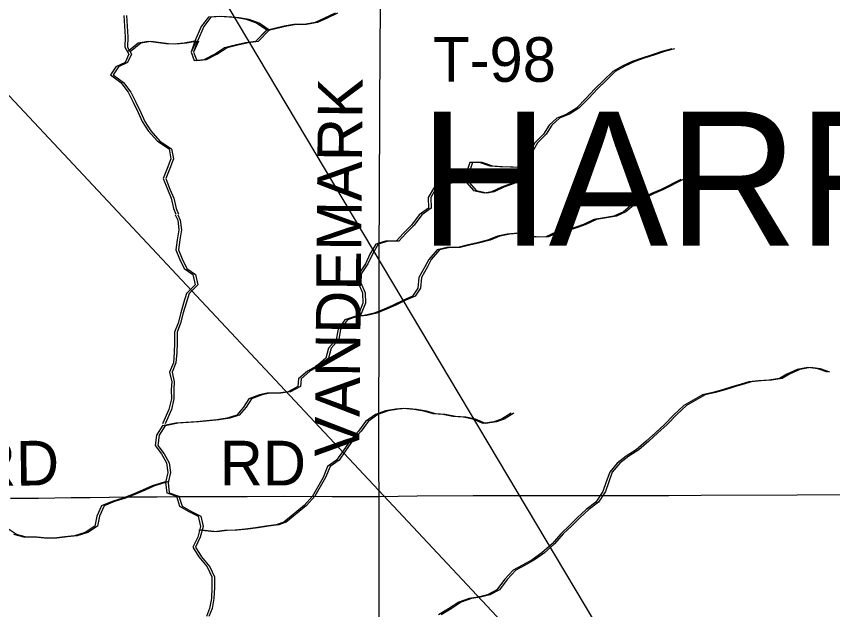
# Model space of a CAD drawing. Extents: x 0 to 34, y 0 to 22.
# Drawn here: x 18.548 to 19.587, y 7.956 to 8.711 of the extents above; entities that cross this region are included whole.
import ezdxf

# ---------------------------------------------------------------- set-up
doc = ezdxf.new("R2010")
doc.units = 0
for name, color, linetype in [('GM_X_County_Road', 7, 'Continuous'), ('GM_X_County_Road_Text', 7, 'Continuous'), ('GM_X_Minor_Lake', 7, 'Continuous'), ('GM_X_Minor_River', 7, 'Continuous'), ('GM_X_Township_Road_Text', 7, 'Continuous'), ('GM_X_Township_Text', 7, 'Continuous'), ('SH_Text', 7, 'Continuous')]:
    doc.layers.add(name, color=color, linetype=linetype)

msp = doc.modelspace()

# ---------------------------------------------------------------- linework, layer by layer
at = {"layer": 'GM_X_County_Road'}
for points in [[(19.0098, 7.3218), (19.0099, 7.336), (19.0098, 7.3813), (19.01, 7.5764), (19.0098, 7.5884), (19.0094, 7.599), (19.0096, 7.708), (19.0098, 7.7663), (19.0096, 7.9115), (19.0092, 8.0403), (19.0093, 8.0921), (19.0093, 8.1003), (19.0091, 8.1381), (19.0095, 8.3664), (19.0096, 8.4191), (19.01, 8.4722), (19.0101, 8.599), (19.0112, 8.7275)], [(18.5403, 8.0979), (18.576, 8.0982), (18.6173, 8.0988), (18.6416, 8.0991), (18.69, 8.0997), (18.727, 8.0999), (18.7525, 8.1001), (18.7958, 8.1002), (18.8413, 8.1003), (18.8884, 8.1005), (18.9496, 8.1002), (19.0093, 8.1003), (19.0578, 8.101), (19.1289, 8.1013), (19.2774, 8.1014), (19.3283, 8.1016), (19.378, 8.1017), (19.4193, 8.1018), (19.5413, 8.1024), (19.5976, 8.1027)]]:
    msp.add_lwpolyline(points, dxfattribs=at)
at = {"layer": 'GM_X_Minor_Lake'}
for points in [[(18.8663, 8.6933), (18.8532, 8.7023), (18.8407, 8.7069), (18.8281, 8.7091), (18.8186, 8.7098), (18.8057, 8.7106), (18.792, 8.7098), (18.7829, 8.698), (18.775, 8.6792)], [(18.8671, 8.6928), (18.8532, 8.7023), (18.8407, 8.7069), (18.8281, 8.7091), (18.8186, 8.7098), (18.8057, 8.7106), (18.792, 8.7098), (18.7829, 8.698), (18.775, 8.6792)], [(18.8696, 8.6933), (18.8565, 8.7023), (18.8439, 8.7069), (18.8314, 8.7091), (18.8219, 8.7098), (18.8089, 8.7106), (18.7952, 8.7098), (18.7861, 8.698), (18.7783, 8.6792)], [(18.8703, 8.6928), (18.8565, 8.7023), (18.8439, 8.7069), (18.8314, 8.7091), (18.8219, 8.7098), (18.8089, 8.7106), (18.7952, 8.7098), (18.7861, 8.698), (18.7783, 8.6792)], [(18.775, 8.6792), (18.7701, 8.6656), (18.7739, 8.6546), (18.7865, 8.6562), (18.7997, 8.6627), (18.8127, 8.6715), (18.8263, 8.6749), (18.8393, 8.6776), (18.8526, 8.6792), (18.8663, 8.6933)], [(18.7763, 8.6796), (18.7701, 8.6656), (18.7739, 8.6546), (18.7865, 8.6562), (18.7997, 8.6627), (18.8127, 8.6715), (18.8263, 8.6749), (18.8393, 8.6776), (18.8526, 8.6792), (18.8658, 8.6928)], [(18.7783, 8.6792), (18.7733, 8.6656), (18.7772, 8.6546), (18.7897, 8.6562), (18.803, 8.6627), (18.8159, 8.6715), (18.8296, 8.6749), (18.8425, 8.6776), (18.8558, 8.6792), (18.8696, 8.6933)], [(18.7795, 8.6796), (18.7733, 8.6656), (18.7772, 8.6546), (18.7897, 8.6562), (18.803, 8.6627), (18.8159, 8.6715), (18.8296, 8.6749), (18.8425, 8.6776), (18.8558, 8.6792), (18.8691, 8.6928)], [(19.1891, 8.5186), (19.1766, 8.519), (19.1629, 8.5197), (19.1507, 8.5205), (19.137, 8.525), (19.1248, 8.5249), (19.1176, 8.5032)], [(19.1884, 8.5187), (19.1766, 8.519), (19.1629, 8.5197), (19.1507, 8.5205), (19.137, 8.525), (19.1248, 8.5249), (19.1179, 8.5044)], [(19.1924, 8.5186), (19.1799, 8.519), (19.1662, 8.5197), (19.154, 8.5205), (19.1403, 8.525), (19.1281, 8.5249), (19.1208, 8.5032)], [(19.1917, 8.5187), (19.1799, 8.519), (19.1662, 8.5197), (19.154, 8.5205), (19.1403, 8.525), (19.1281, 8.5249), (19.1212, 8.5044)], [(19.1176, 8.5032), (19.1295, 8.4893), (19.1432, 8.4866), (19.1527, 8.4882), (19.1653, 8.4939), (19.1782, 8.4989), (19.19, 8.5042), (19.1891, 8.5186)], [(19.1179, 8.5027), (19.1295, 8.4893), (19.1432, 8.4866), (19.1527, 8.4882), (19.1653, 8.4939), (19.1782, 8.4989), (19.19, 8.5042), (19.1892, 8.5179)], [(19.1208, 8.5032), (19.1328, 8.4893), (19.1465, 8.4866), (19.156, 8.4882), (19.1685, 8.4939), (19.1815, 8.4989), (19.1932, 8.5042), (19.1924, 8.5186)], [(19.1212, 8.5027), (19.1328, 8.4893), (19.1465, 8.4866), (19.156, 8.4882), (19.1685, 8.4939), (19.1815, 8.4989), (19.1932, 8.5042), (19.1924, 8.5179)]]:
    msp.add_lwpolyline(points, dxfattribs=at)
at = {"layer": 'GM_X_Minor_River'}
for points in [[(18.6846, 8.7121), (18.6863, 8.6848), (18.6859, 8.6719), (18.6909, 8.6628), (18.686, 8.6521), (18.6742, 8.6468), (18.6674, 8.6365), (18.6808, 8.627), (18.69, 8.6145), (18.6965, 8.602), (18.7026, 8.5887), (18.708, 8.5774), (18.7156, 8.5652), (18.7271, 8.552), (18.742, 8.5425), (18.7443, 8.5296), (18.7398, 8.5174), (18.7345, 8.5045), (18.7399, 8.4912), (18.7449, 8.4795)], [(18.6879, 8.7121), (18.6895, 8.6848), (18.6892, 8.6719), (18.6942, 8.6628), (18.6893, 8.6521), (18.6775, 8.6468), (18.6707, 8.6365), (18.684, 8.627), (18.6932, 8.6145), (18.6997, 8.602), (18.7059, 8.5887), (18.7113, 8.5774), (18.7189, 8.5652), (18.7304, 8.552), (18.7452, 8.5425), (18.7476, 8.5296), (18.7431, 8.5174), (18.7378, 8.5045), (18.7432, 8.4912), (18.7481, 8.4795)], [(18.9533, 8.7148), (18.94, 8.7086), (18.9278, 8.7033), (18.9138, 8.7006), (18.9008, 8.7006), (18.8886, 8.6986), (18.8671, 8.6932)], [(18.9565, 8.7148), (18.9432, 8.7086), (18.9311, 8.7033), (18.917, 8.7006), (18.9041, 8.7006), (18.8919, 8.6986), (18.8703, 8.6932)], [(18.7746, 8.6792), (18.7613, 8.677), (18.7476, 8.6755), (18.7381, 8.6762), (18.7285, 8.6773), (18.7156, 8.6788), (18.7027, 8.6769), (18.6892, 8.666)], [(18.7779, 8.6792), (18.7645, 8.677), (18.7508, 8.6755), (18.7413, 8.6762), (18.7318, 8.6773), (18.7189, 8.6788), (18.7059, 8.6769), (18.6924, 8.666)], [(19.3819, 8.6696), (19.3693, 8.6661), (19.3568, 8.6619), (19.3435, 8.6577), (19.3313, 8.6535), (19.3188, 8.6474), (19.3067, 8.6409), (19.2953, 8.6299), (19.2835, 8.6184), (19.2729, 8.607), (19.2604, 8.5941), (19.2483, 8.5864), (19.2357, 8.5815), (19.2259, 8.5727), (19.2187, 8.5613), (19.2077, 8.5499), (19.2001, 8.5365), (19.1877, 8.518)], [(19.3852, 8.6696), (19.3726, 8.6661), (19.3601, 8.6619), (19.3468, 8.6577), (19.3346, 8.6535), (19.3221, 8.6474), (19.3099, 8.6409), (19.2986, 8.6299), (19.2868, 8.6184), (19.2762, 8.607), (19.2637, 8.5941), (19.2515, 8.5864), (19.239, 8.5815), (19.2291, 8.5727), (19.2219, 8.5613), (19.211, 8.5499), (19.2034, 8.5365), (19.191, 8.518)], [(19.3932, 8.5036), (19.3681, 8.4907), (19.3559, 8.4857), (19.3438, 8.4792), (19.3324, 8.4723), (19.3203, 8.4624), (19.3081, 8.4567), (19.2956, 8.4548), (19.2826, 8.4525), (19.2693, 8.4463), (19.2598, 8.4429), (19.2469, 8.4387), (19.2344, 8.4364), (19.2215, 8.4306), (19.2085, 8.4302), (19.1956, 8.4321), (19.1861, 8.4351), (19.1724, 8.4339), (19.1598, 8.4312), (19.1473, 8.4263), (19.1343, 8.4228), (19.121, 8.4201), (19.1093, 8.417), (19.0959, 8.417), (19.083, 8.4139), (19.0724, 8.4018), (19.0675, 8.3922), (19.0599, 8.3789), (19.0588, 8.3653), (19.052, 8.355), (19.0403, 8.35), (19.0273, 8.3435), (19.0156, 8.3385), (19.003, 8.3336), (18.9905, 8.3305), (18.9783, 8.3293), (18.9658, 8.3251), (18.9571, 8.3129), (18.9548, 8.3), (18.945, 8.289), (18.9416, 8.2761), (18.9298, 8.2662), (18.9181, 8.2597), (18.9067, 8.2498), (18.906, 8.2403), (18.8934, 8.2334), (18.8809, 8.2315), (18.8668, 8.2318), (18.8573, 8.2295), (18.8436, 8.2245), (18.8368, 8.2139), (18.8281, 8.2036), (18.8159, 8.1998), (18.8026, 8.1978), (18.7897, 8.1963), (18.7768, 8.1951), (18.7635, 8.1943), (18.7505, 8.1935), (18.7337, 8.1902)], [(19.3964, 8.5036), (19.3714, 8.4907), (19.3592, 8.4857), (19.3471, 8.4792), (19.3357, 8.4723), (19.3235, 8.4624), (19.3114, 8.4567), (19.2988, 8.4548), (19.2859, 8.4525), (19.2726, 8.4463), (19.2631, 8.4429), (19.2502, 8.4387), (19.2376, 8.4364), (19.2247, 8.4306), (19.2118, 8.4302), (19.1988, 8.4321), (19.1893, 8.4351), (19.1756, 8.4339), (19.1631, 8.4312), (19.1505, 8.4263), (19.1376, 8.4228), (19.1243, 8.4201), (19.1125, 8.417), (19.0992, 8.417), (19.0863, 8.4139), (19.0757, 8.4018), (19.0708, 8.3922), (19.0632, 8.3789), (19.0621, 8.3653), (19.0553, 8.355), (19.0435, 8.35), (19.0306, 8.3435), (19.0188, 8.3385), (19.0063, 8.3336), (18.9938, 8.3305), (18.9816, 8.3293), (18.969, 8.3251), (18.9603, 8.3129), (18.9581, 8.3), (18.9482, 8.289), (18.9449, 8.2761), (18.9331, 8.2662), (18.9213, 8.2597), (18.91, 8.2498), (18.9092, 8.2403), (18.8967, 8.2334), (18.8842, 8.2315), (18.8701, 8.2318), (18.8606, 8.2295), (18.8469, 8.2245), (18.8401, 8.2139), (18.8314, 8.2036), (18.8192, 8.1998), (18.8059, 8.1978), (18.793, 8.1963), (18.78, 8.1951), (18.7667, 8.1943), (18.7538, 8.1935), (18.7369, 8.1902)], [(19.1192, 8.5037), (19.1055, 8.5002), (19.0922, 8.4975), (19.0797, 8.4941), (19.0717, 8.4807), (19.0722, 8.4671), (19.0604, 8.4583), (19.0506, 8.4454), (19.0403, 8.4351), (19.0312, 8.4248), (19.0175, 8.4248), (19.005, 8.4213), (18.9974, 8.4084), (18.9918, 8.3962), (18.9834, 8.3833), (18.9827, 8.3719), (18.9881, 8.3594), (18.9885, 8.3461), (18.9821, 8.3297)], [(19.1225, 8.5037), (19.1088, 8.5002), (19.0955, 8.4975), (19.0829, 8.4941), (19.075, 8.4807), (19.0754, 8.4671), (19.0637, 8.4583), (19.0538, 8.4454), (19.0436, 8.4351), (19.0345, 8.4248), (19.0208, 8.4248), (19.0083, 8.4213), (19.0007, 8.4084), (18.995, 8.3962), (18.9867, 8.3833), (18.986, 8.3719), (18.9914, 8.3594), (18.9918, 8.3461), (18.9854, 8.3297)], [(18.7449, 8.4795), (18.7476, 8.4666), (18.7508, 8.4593)], [(18.7481, 8.4795), (18.7509, 8.4666), (18.7541, 8.4593)], [(18.7498, 8.4584), (18.753, 8.4518), (18.7545, 8.4396), (18.7523, 8.4267), (18.7508, 8.4138), (18.7554, 8.4024), (18.7612, 8.3903), (18.7723, 8.3827), (18.7754, 8.3694), (18.7644, 8.3584), (18.7606, 8.3462), (18.7568, 8.3337), (18.7535, 8.3207), (18.7489, 8.3093), (18.749, 8.2957), (18.7487, 8.2835), (18.7476, 8.2702), (18.7427, 8.2584), (18.7454, 8.2459), (18.7447, 8.2364), (18.7451, 8.2243), (18.7417, 8.211), (18.7337, 8.1927)], [(18.7531, 8.4584), (18.7562, 8.4518), (18.7578, 8.4396), (18.7556, 8.4267), (18.7541, 8.4138), (18.7587, 8.4024), (18.7645, 8.3903), (18.7755, 8.3827), (18.7786, 8.3694), (18.7676, 8.3584), (18.7639, 8.3462), (18.7601, 8.3337), (18.7567, 8.3207), (18.7522, 8.3093), (18.7523, 8.2957), (18.7519, 8.2835), (18.7508, 8.2702), (18.7459, 8.2584), (18.7486, 8.2459), (18.7479, 8.2364), (18.7483, 8.2243), (18.745, 8.211), (18.7369, 8.1927)], [(19.5798, 8.2584), (19.5676, 8.2626), (19.555, 8.2644), (19.5413, 8.2617), (19.5284, 8.256), (19.5189, 8.2503), (19.5052, 8.2483), (19.4923, 8.2475), (19.4798, 8.246), (19.4702, 8.2433), (19.4581, 8.2399), (19.4463, 8.236), (19.4341, 8.2326), (19.4208, 8.2295), (19.4091, 8.2226), (19.3973, 8.2158), (19.3844, 8.204), (19.3727, 8.1918), (19.3609, 8.1811), (19.3491, 8.1708), (19.3366, 8.1594), (19.3237, 8.1514), (19.3123, 8.1426), (19.3029, 8.1312), (19.2983, 8.119), (19.2942, 8.1065), (19.2851, 8.0932), (19.273, 8.0836), (19.262, 8.0737), (19.2518, 8.0634), (19.2404, 8.0528), (19.2294, 8.0402), (19.2165, 8.0284), (19.204, 8.0196), (19.1918, 8.0128), (19.1801, 8.0067), (19.1691, 7.9945), (19.1592, 7.9815), (19.1471, 7.975), (19.1353, 7.9724), (19.1239, 7.9704), (19.1106, 7.9658), (19.0977, 7.9574), (19.0851, 7.9498)], [(19.583, 8.2584), (19.5709, 8.2626), (19.5583, 8.2644), (19.5446, 8.2617), (19.5317, 8.256), (19.5222, 8.2503), (19.5085, 8.2483), (19.4956, 8.2475), (19.483, 8.246), (19.4735, 8.2433), (19.4614, 8.2399), (19.4496, 8.236), (19.4374, 8.2326), (19.4241, 8.2295), (19.4123, 8.2226), (19.4006, 8.2158), (19.3877, 8.204), (19.3759, 8.1918), (19.3642, 8.1811), (19.3524, 8.1708), (19.3399, 8.1594), (19.327, 8.1514), (19.3156, 8.1426), (19.3061, 8.1312), (19.3016, 8.119), (19.2975, 8.1065), (19.2884, 8.0932), (19.2763, 8.0836), (19.2653, 8.0737), (19.255, 8.0634), (19.2436, 8.0528), (19.2327, 8.0402), (19.2198, 8.0284), (19.2072, 8.0196), (19.1951, 8.0128), (19.1833, 8.0067), (19.1723, 7.9945), (19.1625, 7.9815), (19.1503, 7.975), (19.1385, 7.9724), (19.1271, 7.9704), (19.1138, 7.9658), (19.1009, 7.9574), (19.0884, 7.9498)], [(19.1774, 8.2061), (19.1652, 8.1988), (19.1554, 8.1954), (19.1417, 8.193), (19.1287, 8.1987), (19.1165, 8.2013), (19.1032, 8.2021), (19.0903, 8.2047), (19.0781, 8.2054), (19.0663, 8.2088), (19.0537, 8.211), (19.04, 8.2121), (19.0305, 8.2114), (19.0176, 8.209), (19.0047, 8.2044), (18.9921, 8.1957), (18.983, 8.1835), (18.9732, 8.1721), (18.9634, 8.1584), (18.955, 8.1466), (18.9436, 8.1382), (18.938, 8.1245), (18.9312, 8.1127), (18.9244, 8.1005), (18.9138, 8.0887), (18.888, 8.0674), (18.8785, 8.0643), (18.8652, 8.0624), (18.8522, 8.0605), (18.8389, 8.0585), (18.826, 8.0574), (18.8127, 8.0569), (18.7994, 8.0554), (18.7799, 8.0573)], [(19.1807, 8.2061), (19.1685, 8.1988), (19.1586, 8.1954), (19.1449, 8.193), (19.132, 8.1987), (19.1198, 8.2013), (19.1065, 8.2021), (19.0935, 8.2047), (19.0814, 8.2054), (19.0695, 8.2088), (19.057, 8.211), (19.0433, 8.2121), (19.0338, 8.2114), (19.0208, 8.209), (19.0079, 8.2044), (18.9954, 8.1957), (18.9863, 8.1835), (18.9765, 8.1721), (18.9666, 8.1584), (18.9583, 8.1466), (18.9469, 8.1382), (18.9413, 8.1245), (18.9345, 8.1127), (18.9276, 8.1005), (18.917, 8.0887), (18.8912, 8.0674), (18.8817, 8.0643), (18.8684, 8.0624), (18.8555, 8.0605), (18.8422, 8.0585), (18.8293, 8.0574), (18.8159, 8.0569), (18.8026, 8.0554), (18.7831, 8.0573)], [(18.7342, 8.1908), (18.7262, 8.1782), (18.7244, 8.1653), (18.7324, 8.1547), (18.7389, 8.143), (18.7405, 8.1308), (18.7375, 8.1179), (18.7391, 8.105), (18.7513, 8.1008), (18.7555, 8.0879), (18.7665, 8.0815), (18.7791, 8.0751), (18.7822, 8.0622), (18.7785, 8.0485), (18.7724, 8.0359), (18.7801, 8.0234), (18.7904, 8.0109), (18.7965, 7.998), (18.7966, 7.9844), (18.7959, 7.9707), (18.7936, 7.9578), (18.7895, 7.9475)], [(18.7374, 8.1908), (18.7295, 8.1782), (18.7276, 8.1653), (18.7357, 8.1547), (18.7422, 8.143), (18.7438, 8.1308), (18.7408, 8.1179), (18.7423, 8.105), (18.7545, 8.1008), (18.7588, 8.0879), (18.7698, 8.0815), (18.7824, 8.0751), (18.7855, 8.0622), (18.7817, 8.0485), (18.7757, 8.0359), (18.7833, 8.0234), (18.7937, 8.0109), (18.7998, 7.998), (18.7999, 7.9844), (18.7991, 7.9707), (18.7969, 7.9578), (18.7928, 7.9475)], [(18.7419, 8.1192), (18.7236, 8.1137), (18.7115, 8.1083), (18.6986, 8.1026), (18.6864, 8.098), (18.6727, 8.0938), (18.6594, 8.0884), (18.6534, 8.0751), (18.6508, 8.0626), (18.6386, 8.0546), (18.625, 8.05), (18.6128, 8.0488), (18.5991, 8.0472), (18.5869, 8.0472), (18.574, 8.0483), (18.5607, 8.0487), (18.5477, 8.052), (18.5363, 8.0596)], [(18.7386, 8.1192), (18.7204, 8.1137), (18.7082, 8.1083), (18.6953, 8.1026), (18.6832, 8.098), (18.6695, 8.0938), (18.6562, 8.0884), (18.6501, 8.0751), (18.6475, 8.0626), (18.6354, 8.0546), (18.6217, 8.05), (18.6095, 8.0488), (18.5958, 8.0472), (18.5837, 8.0472), (18.5707, 8.0483), (18.5574, 8.0487), (18.5444, 8.052)]]:
    msp.add_lwpolyline(points, dxfattribs=at)
at = {"layer": 'SH_Text'}
msp.add_lwpolyline([(18.3757, 8.7839), (19.491, 7.5935), (18.7818, 8.7839)], close=True, dxfattribs=at)

# ---------------------------------------------------------------- texts
at = {"layer": 'GM_X_County_Road_Text'}
for s, rotation, p in [('VANDEMARK', 89.4715, (18.9841, 8.1507)), ('KENNARD', 0.8448, (18.231, 8.1093)), ('RD', 0, (18.8065, 8.1143))]:
    msp.add_text(s, height=0.05682, rotation=rotation, dxfattribs=at).set_placement(p)
at = {"layer": 'GM_X_Township_Road_Text'}
msp.add_text('T-98', height=0.05682, rotation=0, dxfattribs=at).set_placement((19.0781, 8.6277))
at = {"layer": 'GM_X_Township_Text'}
msp.add_text('HARRISVILLE', height=0.170455, rotation=0, dxfattribs=at).set_placement((19.0606, 8.4194))

doc.saveas('drawing.dxf')
